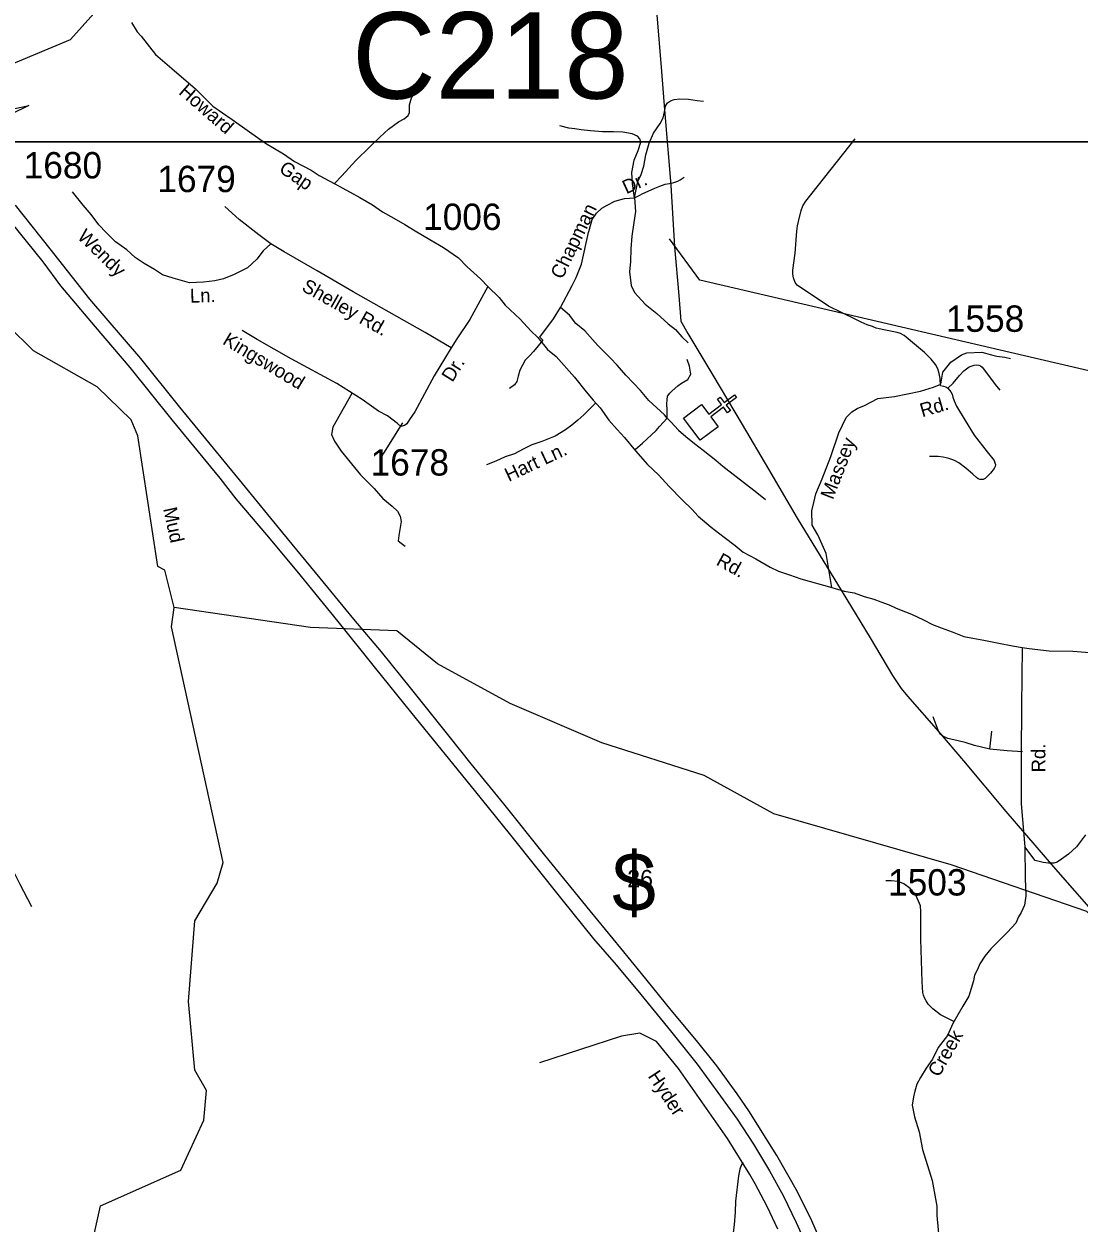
# Model space of a CAD drawing. Extents: x 884530 to 1028605, y 526725 to 653634.
# Drawn here: x 965416 to 970419, y 603462 to 609149 of the extents above; entities that cross this region are included whole.
import ezdxf

# ---------------------------------------------------------------- set-up
doc = ezdxf.new("R2010")
doc.units = 0
for name, color, linetype in [('Exist Cultural Church CELL', 7, 'Continuous'), ('Exist Hydrographic Creek Single Shore', 7, 'Continuous'), ('Exist Hydrographic Creek Single Shore Label', 7, 'Continuous'), ('Exist Road Non-System Type 51', 7, 'Continuous'), ('Exist Road Non-System Type 51 Label', 7, 'Continuous'), ('Exist Road Primary Interstate Divided Center Attributed', 7, 'Continuous'), ('Exist Road Primary Interstate Shield CELL', 7, 'Continuous'), ('Exist Road Primary US Service Attributed', 7, 'Continuous'), ('Exist Road Secondary Structure Culvert Attributed CELL', 7, 'Continuous'), ('Exist Road Secondary Structure Culvert Number Label', 7, 'Continuous'), ('Exist Road Secondary Type 51 Attributed', 7, 'Continuous'), ('Exist Road Secondary Type 51 Label', 7, 'Continuous'), ('Exist Road Secondary Type 51 Number Label', 7, 'Continuous'), ('Exist Utilities Electrical Transmission Line', 7, 'Continuous'), ('Map Preparation Inset Cut Line', 7, 'Continuous')]:
    doc.layers.add(name, color=color, linetype=linetype)

msp = doc.modelspace()

# ---------------------------------------------------------------- linework, layer by layer
at = {"layer": 'Exist Cultural Church CELL'}
msp.add_lwpolyline([(968628.8, 607343.7), (968663, 607298.2), (968724, 607343.8), (968704.8, 607369.4), (968717.6, 607379), (968736.8, 607353.4), (968784.9, 607389.5), (968794.5, 607376.7), (968746.4, 607340.6), (968765.6, 607315), (968752.8, 607305.4), (968733.6, 607331), (968672.7, 607285.4), (968707.1, 607239.1), (968621.9, 607175.3), (968543.6, 607279.8)], close=True, dxfattribs=at)
at = {"layer": 'Exist Hydrographic Creek Single Shore'}
for points in [[(964675.9, 608516.9), (964711, 608565.4), (965025.5, 608676.1), (965245.3, 608880.6), (965307.5, 608938), (965637.6, 609075.7), (965900, 609369.1), (966164.1, 609590.1)], [(966128, 606380.8), (966084, 606558.9), (966051.3, 606576), (965956.1, 607194.9), (965925.2, 607271), (965763.8, 607428.5), (965461.3, 607598.6), (965340.4, 607719.2), (965252.7, 608078.7), (965165.5, 608208.4), (964870.4, 608358.8), (964675.9, 608516.9)], [(974874.1, 602609.3), (974849.6, 602756.3), (974872.3, 602783.3), (974828.6, 602882.3), (974786.6, 603057.4), (974736.6, 603266.3), (974667.7, 603589.5), (974611.7, 603904.6), (974429.8, 604142.7), (974282.9, 604366.8), (974184.9, 604548.8), (973800.1, 604835.9), (973639.4, 605039.5), (973288.5, 605655.3), (973055.9, 605922.5), (972672.3, 606235.1), (972296.9, 606565.3), (971978.3, 606804.4), (971716.6, 606941), (971443.6, 607134.6), (971284.3, 607328.1), (971211.6, 607329.9), (968620.4, 607934.1), (968477.1, 608130.6)], [(965698.9, 603181.5), (965779.1, 603542.7), (966160.7, 603712.1), (966269, 603949.5), (966282.1, 604090.4), (966227, 604186.7), (966196.6, 604512.2), (966226.7, 604895.5), (966332.9, 605073.8), (966361.3, 605171.8), (966116.5, 606289.2), (966128, 606380.8)], [(971614.1, 604112.6), (970746.8, 604670.1), (970455.8, 604938.5), (969813.2, 605160.1), (968971.9, 605403.3), (968641.6, 605584.1), (968155.6, 605740), (967721.5, 605925.4), (967376.6, 606114.1), (967183.4, 606270), (966775.1, 606285.8), (966128, 606380.8)]]:
    msp.add_lwpolyline(points, dxfattribs=at)
at = {"layer": 'Exist Road Non-System Type 51'}
for p, q in [((967862.3, 607663.3), (967876.7, 607649.6)), ((969996.2, 605708.8), (970006, 605794.4))]:
    msp.add_line(p, q, dxfattribs=at)
for points in [[(966890.3, 608393.4), (966922.7, 608429.5), (966990.5, 608501.2), (967057, 608567.7), (967103.9, 608611.6), (967144.5, 608650.1), (967191.5, 608684.4), (967218.2, 608699.4), (967237.3, 608714.8), (967243.8, 608730.1), (967245, 608766), (967250.2, 608787.7), (967255.3, 608801.7), (967261.6, 608810.8), (967275.8, 608817.1)], [(968310.4, 608325.2), (968326.2, 608402.2), (968342.3, 608435.2), (968355.9, 608474.3), (968364.2, 608528.5), (968381.3, 608584.5), (968400.6, 608630.6), (968433.2, 608676.7), (968446.7, 608703.6), (968453.4, 608732.4), (968458.2, 608759.3), (968467.9, 608774.7), (968482.2, 608784.3), (968498.5, 608791), (968526.4, 608793.9), (968567.7, 608792.9), (968609, 608786.2), (968637.8, 608783.3)], [(968310.4, 608325.2), (968301, 608393.2), (968298, 608445.3), (968310.3, 608503.4), (968329, 608548.6), (968340.5, 608589.3), (968336.2, 608604.6), (968326.1, 608616.4), (968299.7, 608627.7), (968256.5, 608635.4), (968211.3, 608637.3), (968159.5, 608638.3), (968101.8, 608642.1), (968058.7, 608646.9), (968027.9, 608651.7), (967999.1, 608654.6), (967957.8, 608666.1)], [(969762.5, 607433.8), (969759.9, 607468.1), (969755.9, 607491.9), (969749.3, 607513), (969738.1, 607533.5), (969718.3, 607559.9), (969686, 607591.6), (969649, 607623.3), (969589, 607670.8), (969571.8, 607680.7), (969557.3, 607685.9), (969493.2, 607699.1), (969470.7, 607703.4), (969457.5, 607706.4), (969439.1, 607713.7), (969414.7, 607722.9), (969386.3, 607735.4), (969361.3, 607747.3), (969231.2, 607810.7), (969082.1, 607910.3), (969072.8, 607922.2), (969064.3, 607945.3), (969061.6, 607963.1), (969062.2, 607982.2), (969072.8, 608061.4), (969081.1, 608165.8), (969084.7, 608192.1), (969088.1, 608212.2), (969101.3, 608264.6), (969109.8, 608287.2), (969123.2, 608308.4), (969358, 608604.3)], [(968310.4, 608325.2), (968334, 608336.3), (968351.4, 608345.2), (968375.2, 608355.8), (968407.6, 608369.9), (968431.6, 608380.3), (968457.1, 608388.7), (968477.8, 608393.2), (968497.9, 608397.4), (968516.9, 608403.7), (968527.2, 608409.3), (968537.2, 608415.9), (968546.9, 608423)], [(967959.5, 607804.8), (968015.7, 607909.5), (968035.2, 607946.3), (968060.4, 608010.3), (968093.3, 608159.9), (968094.7, 608165.6), (968097.3, 608176.2), (968110.8, 608221.3), (968130.3, 608251.2), (968155.6, 608275.3), (968181.6, 608290.5), (968217.6, 608308.6), (968263.4, 608322.1), (968310.4, 608325.2)], [(968310.4, 608325.2), (968316.3, 608260.5), (968308.5, 608208.1), (968298.9, 608142.1), (968293.1, 608082.1), (968292.3, 608023.1), (968287.2, 607973.4), (968295.8, 607908.3), (968311.8, 607876.2), (968361.6, 607820.7), (968417.2, 607775.6), (968471.5, 607727.2), (968506.2, 607700.2), (968534.9, 607665.3), (968565, 607636.9)], [(967862.3, 607663.3), (967927, 607751.1), (967959.5, 607804.8)], [(968466.5, 607278.9), (968453.9, 607295.8), (968378.4, 607362.6), (968339.6, 607411.1), (968306.6, 607446), (968270, 607483.6), (968229.1, 607531.3), (968195.2, 607566.2), (968163.2, 607599.2), (968137.9, 607624.4), (968112.7, 607653.1), (968075.9, 607694.2), (968033.3, 607729.1), (968002.2, 607767.9), (967959.5, 607804.8)], [(967876.7, 607649.6), (967831.6, 607595.4), (967813.9, 607574.6), (967792.5, 607554.6), (967767.1, 607507.6), (967759.1, 607478.7), (967752.6, 607453.4), (967741.8, 607436.9), (967718.7, 607419.6)], [(968466.5, 607278.9), (968465.6, 607318), (968463.7, 607347), (968465.6, 607366), (968468, 607384), (968479.3, 607398.6), (968489, 607409.1), (968516, 607432.5), (968533.5, 607446), (968564.5, 607463.4), (968578.1, 607488.6), (968572.3, 607525.5), (968560.6, 607558.5)], [(969797.4, 607421.9), (969822, 607446.2), (969852.9, 607481.6), (969872.7, 607503.8), (969897.2, 607522.9), (969921.6, 607531.5), (969934.7, 607532.8), (969944, 607530.9), (969951.2, 607528.2), (969959.2, 607521.6), (970027.1, 607431.9), (970037, 607420), (970043.6, 607412)], [(966971.2, 607396.3), (966880.6, 607236.7), (966873.9, 607201.4), (966888.2, 607171), (966919.8, 607122.4), (967011.8, 607011.1), (967076.2, 606945.8), (967117.3, 606898.7), (967161.4, 606862.2), (967187.3, 606837.7), (967200.1, 606814.3), (967205.5, 606789.2), (967193.7, 606722.3), (967190.3, 606697.9), (967204, 606685.8), (967223.7, 606672.1)], [(969797.4, 607421.9), (969811.4, 607404.8), (969816.6, 607392.9), (969821.2, 607379.1), (969827.1, 607361.9), (969837.1, 607336.8), (969879.3, 607268.8), (969922.4, 607198.6), (969983, 607120), (970016.5, 607077.9), (970020.4, 607067.8), (970022.4, 607058.9), (970021, 607050.7), (970016.1, 607040), (969999.6, 607018.8), (969973.2, 606993.9), (969964.6, 606988.8), (969956.3, 606987.7), (969948.3, 606988.5), (969940.9, 606992.1), (969932.5, 606998.6), (969915.6, 607013.3), (969882.5, 607042.1), (969848.6, 607067.4), (969828.2, 607078.2), (969815.5, 607083.2), (969801.8, 607087.6), (969789.5, 607091.1), (969774.5, 607094.4), (969751, 607097.2), (969729, 607097.6), (969709.7, 607096.9)], [(969762.5, 607433.8), (969775.7, 607431.9), (969787.6, 607427.9), (969797.4, 607421.9)], [(968128.3, 607352.9), (968070.1, 607294.8), (968042.9, 607269.5), (968013.2, 607245.5), (967984.3, 607224.2), (967934.3, 607193.9), (967872.3, 607168.6), (967823.8, 607153.1), (967783.2, 607132), (967742.4, 607110.9), (967697.9, 607096), (967653.3, 607075.3), (967608.6, 607058.4)], [(967211.7, 607257.4), (967121.4, 607113.4), (967110.5, 607092.7), (967102.9, 607072.2)], [(968315.9, 607132.9), (968349.3, 607161), (968413.3, 607221.6), (968429.8, 607239.9), (968466.5, 607278.9)], [(968466.5, 607278.9), (968482.7, 607262.1), (968520.4, 607222.8), (968553.8, 607192.9), (968594.9, 607159.6), (968636.5, 607127.2), (968666.7, 607104), (968696.4, 607080.1), (968729.9, 607051.9), (968890.8, 606926.7), (968932.7, 606892.9)], [(969996.2, 605708.8), (969923.1, 605725.9), (969878.5, 605741.1), (969846.2, 605748.6), (969796.9, 605760), (969773.2, 605770.5), (969759, 605781.8), (969750.5, 605799.9), (969726.8, 605863.4)], [(970150.8, 605696.2), (970078.7, 605702.1), (969996.2, 605708.8)], [(970449.4, 605303), (970407.5, 605246.4), (970368.4, 605211.8), (970335.5, 605186.9), (970315, 605173.7), (970298.7, 605168.2), (970274.7, 605169.1), (970248.7, 605171.8), (970211.1, 605181.2), (970161.6, 605245.9)], [(965326.2, 605201.1), (965360.9, 605141.9), (965381.5, 605101.2), (965394.3, 605071.4), (965452.2, 604962.4)], [(969828.8, 604416.2), (969762.4, 604448.7), (969726.3, 604477.8), (969703.3, 604499.3), (969693.8, 604514.8), (969686.2, 604530), (969681.2, 604543.1), (969678, 604555.6), (969675.6, 604606.3), (969669.5, 604808.7), (969669.5, 604938), (969666.6, 604965.7), (969658.3, 604988.7), (969644.3, 605016.5), (969617.8, 605048.8), (969587.4, 605071), (969561.4, 605082.1), (969528.1, 605085.4), (969503.6, 605084.2)], [(968825.5, 603749.2), (968816.9, 603733.6), (968810.7, 603716.2), (968804.7, 603685.1), (968789.9, 603565.5), (968789.1, 603513.5), (968783.8, 603452.9), (968777.8, 603403.5), (968771.7, 603366.3), (968762.1, 603332.7), (968753, 603277.9), (968741.1, 603218.9), (968728.7, 603165.2), (968716.6, 603116.2), (968705.1, 603067.9), (968702.4, 603055.7), (968699.8, 603043.3), (968697.1, 603030.7)]]:
    msp.add_lwpolyline(points, dxfattribs=at)
at = {"layer": 'Exist Road Primary Interstate Divided Center Attributed'}
for points in [[(969227.4, 603297.5), (969151.4, 603471.2), (969083.6, 603610.1), (968986.1, 603782.2), (968893.5, 603931), (968857.1, 603988.9), (968797.6, 604074.9), (968701.7, 604207.2), (968605.8, 604328), (968485.1, 604471.9), (968344.6, 604645.5), (968245.7, 604765.5), (968100.2, 604942.4), (967885.3, 605207.1), (967691.9, 605450.2), (967536.5, 605640.4), (967432.3, 605771.1), (967248.8, 606001), (967111.6, 606171.4), (966981, 606326.3), (966820.6, 606519.9), (966643.7, 606734.9), (966451.9, 606969.7), (966156, 607332), (965970.8, 607561.9), (965727.8, 607844.7), (965540.9, 608082.9), (965375.6, 608289.6)], [(965354.1, 608208.6), (965506.2, 608021.7), (965589, 607907.7), (965753.9, 607712.3), (965917.9, 607520.5), (966117.9, 607270.8), (966344.4, 606994.6), (966420.5, 606897), (966566, 606726.6), (966709.8, 606552.9), (966904.9, 606314.8), (967076.8, 606100.2), (967255.4, 605878.6), (967551.3, 605514.7), (967723.3, 605301.4), (967966.3, 604995.4), (968116.8, 604810.1), (968223.9, 604686.9), (968341.3, 604546.3), (968481.8, 604372.6), (968607.5, 604215.5), (968718.2, 604063.3), (968797.6, 603954.2), (968875.3, 603835.1), (968951.4, 603709.4), (969015.8, 603592), (969077, 603464.6), (969148.1, 603307.5)]]:
    msp.add_lwpolyline(points, dxfattribs=at)
at = {"layer": 'Exist Road Primary US Service Attributed'}
msp.add_lwpolyline([(968991.4, 603432.8), (968939.7, 603539.9), (968883.3, 603647.8), (968858.6, 603691.9), (968751.8, 603862.6), (968520.2, 604194.9), (968415.6, 604322.1), (968336.3, 604362.9), (968249.1, 604348.6), (967860.4, 604221.8)], dxfattribs=at)
at = {"layer": 'Exist Road Secondary Structure Culvert Attributed CELL'}
msp.add_lwpolyline([(965439.3, 608761.9), (964720.9, 608410), (965167.1, 609074), (965022.3, 608672.9)], close=True, dxfattribs=at)
at = {"layer": 'Exist Road Secondary Type 51 Attributed'}
for points in [[(965925.6, 609156.1), (965952.8, 609112.8), (965972.7, 609091), (966040, 609004.3), (966117.7, 608937.5), (966230.2, 608841.1), (966257.5, 608813.8), (966312.1, 608759.1), (966403.2, 608696.9), (966485.2, 608638), (966561.8, 608583.4), (966647.6, 608532.7), (966699.4, 608497.3), (966777.5, 608456.6), (966816.3, 608431), (966889.5, 608391.3), (966963.5, 608351.2), (967008.8, 608325.7), (967069, 608290.6), (967117, 608258), (967169.9, 608228.1), (967221.4, 608198.4), (967270.4, 608168.7), (967341.4, 608126.6), (967405.4, 608088.3), (967476.2, 608039.6), (967517.1, 607997.3), (967581.1, 607939.6), (967615.2, 607903.3)], [(966586.1, 608106.5), (966550.8, 608073.8), (966520.5, 608033.9), (966476.8, 607992.9), (966412.6, 607960.9), (966362, 607940.7), (966321.2, 607930.1), (966267.5, 607923.8), (966201.5, 607922.1), (966123.2, 607943.8), (966072.7, 607958.8), (966035.8, 607984.7), (965986.4, 608013.4), (965943.4, 608040.9), (965903.4, 608078.7), (965849.9, 608116.2), (965805.3, 608159.7), (965770.5, 608197), (965734.3, 608246.1), (965697.7, 608289.5), (965645.8, 608353.3)], [(966586.1, 608106.5), (966530.1, 608149.8), (966437.3, 608222.2), (966369, 608283.7)], [(967442.4, 607612.9), (967317.8, 607685.1), (967147.1, 607783), (966976.4, 607879), (966805.8, 607978.9), (966650.7, 608068.4), (966586.1, 608106.5)], [(967615.2, 607903.3), (967529.9, 607747.4), (967469.3, 607656.4), (967442.4, 607612.9)], [(967615.2, 607903.3), (967669, 607852.2), (967697.5, 607815.9), (967769.3, 607749.4), (967820.1, 607694.1), (967852.1, 607662), (967898.6, 607605.7), (967940.4, 607571.3), (968027.1, 607474.4), (968082.7, 607404.4), (968115.3, 607365.2), (968148, 607328.1), (968190.1, 607270.6), (968228.5, 607225.3), (968263.2, 607187.9), (968315.1, 607124.1), (968372.9, 607060.1), (968424.9, 607010.1), (968476.2, 606954.6), (968538, 606890.5), (968582.9, 606847.8), (968613.7, 606814.7), (968674.1, 606762.7), (968736.5, 606715.4), (968787.7, 606674.8), (968826.8, 606644), (968885.8, 606612.1), (968954.2, 606572.3), (968993.3, 606553.3), (969046, 606536), (969099.3, 606516.8), (969246, 606476.5)], [(967442.4, 607612.9), (967361.3, 607480.5), (967269.4, 607309.1), (967244.9, 607273.6), (967231.2, 607253.1), (967220.3, 607244.9), (967203.8, 607239.3), (967187.5, 607254.4), (967139.7, 607290), (967096.7, 607311.9), (967019.8, 607367.3), (966900.2, 607444.5), (966682.5, 607561.5), (966521.5, 607652), (966450.9, 607694.5)], [(969246, 606476.5), (969219.7, 606638.1), (969182.6, 606723.4), (969179.9, 606726.3), (969154.3, 606771.2), (969152.1, 606839.5), (969162.1, 606879), (969171.4, 606920.8), (969201.2, 606991.1), (969241.8, 607097.9), (969280.6, 607209.3), (969315.1, 607282.1), (969342.1, 607310.2), (969354.9, 607316.6), (969367, 607325), (969402.4, 607340), (969465.5, 607372.9), (969543.9, 607382.3), (969666.7, 607407.9), (969729.4, 607425.9), (969763.9, 607440.6), (969772.9, 607497.2), (969810.7, 607544.9), (969861.7, 607580.1), (969886.1, 607589.2), (969957.9, 607591.8), (970004, 607579.1), (970029.9, 607574.2), (970066.8, 607568.4), (970094.5, 607561.9)], [(969246, 606476.5), (969305.8, 606459.4), (969352.7, 606450.9), (969399.7, 606433.8), (969446.6, 606421), (969478.7, 606408.1), (969519.2, 606393.2), (969551.2, 606378.2), (969596, 606361.2), (969624.8, 606350.3), (969681.4, 606322.7), (969724.1, 606301.4), (969765.9, 606284.8), (969818, 606266.4), (969873.4, 606244.5), (969915.5, 606236.2), (969967.1, 606226.4), (970038.6, 606211.9), (970104.2, 606199.6), (970150, 606192.1)], [(970150, 606192.1), (970181.9, 606186.9), (970277.5, 606175.5), (970389.5, 606173.7), (970489.2, 606166.7), (970551, 606170.4), (970629.4, 606173.8), (970693.4, 606184.5), (970791.5, 606214.4), (970870.5, 606240), (970951.6, 606269.9), (970993.3, 606286.7), (971071.8, 606318.7), (971125.2, 606339.6), (971189.6, 606365.7)], [(970150, 606192.1), (970146.4, 605913.9), (970144.4, 605683.9), (970144.3, 605449.8), (970161.6, 605245.9), (970163.5, 605097.9), (970167.2, 605013.6), (970159.7, 604968.7), (970144.7, 604934.9), (970132.1, 604913.8), (970118.5, 604884.3), (970079.2, 604841.2), (970000.6, 604762.6), (969972.5, 604727), (969948.3, 604690.9), (969937.1, 604664.6), (969924, 604636.5), (969918.4, 604610.3), (969907.1, 604574.7), (969895.9, 604537.2), (969867.8, 604490.4), (969821, 604407.9), (969794.8, 604351.7), (969751.7, 604293.7), (969723.6, 604239.3), (969693.7, 604196.2), (969667.5, 604151.3), (969649.8, 604120.8), (969640.7, 604087.1), (969633.8, 604059.5), (969628.1, 604020.1), (969639.4, 603965.8), (969661.1, 603894.8), (969676.2, 603810.3), (969721.8, 603663.3), (969744.2, 603541.6), (969744.2, 603497.7), (969757.5, 603361.2)]]:
    msp.add_lwpolyline(points, dxfattribs=at)
at = {"layer": 'Exist Utilities Electrical Transmission Line'}
msp.add_lwpolyline([(968415.4, 609212.1), (968439.4, 608923.1), (968453.1, 608742.6), (968482.8, 608385.3), (968500.7, 608092.4), (968520.8, 607861.6), (968530.6, 607739.1), (968564.6, 607681.8), (968681.9, 607483.8), (968821.8, 607248.7), (968946.6, 607038.2), (969082.5, 606805.4), (969296.5, 606455.7), (969429.2, 606237), (969535, 606059.2), (969575, 605997.8), (969605.7, 605960.8), (969751.9, 605793.6), (969871.3, 605653.3), (970071.2, 605414.3), (970307.7, 605139.8), (970656.2, 604741.5)], dxfattribs=at)
at = {"layer": 'Map Preparation Inset Cut Line'}
for points in [[(929019.7, 608590.9), (973281.3, 608590.9), (973281.3, 635645.7), (929019.7, 635645.7)], [(985850.1, 565640.1), (985850.1, 581125.7), (1003401.7, 581125.7), (1003401.7, 608590.9), (929019.7, 608590.9), (929019.7, 565640.1)]]:
    msp.add_lwpolyline(points, close=True, dxfattribs=at)

# ---------------------------------------------------------------- texts
at = {"layer": 'Exist Hydrographic Creek Single Shore Label'}
msp.add_text('Mud', height=65.62, rotation=282.3534, dxfattribs=at).set_placement((966075.8, 606849.8))
msp.add_text('Mud', height=65.62, rotation=282.3534, dxfattribs=at).set_placement((966075.8, 606849.8))
at = {"layer": 'Exist Road Non-System Type 51 Label'}
for s, rotation, p in [('Dr.', 24.5204, (968272.3, 608341.2)), ('Chapman', 64.1269, (967968.5, 607934.3)), ('Hart Ln.', 25.1511, (967715, 606976.2))]:
    msp.add_text(s, height=65.62, rotation=rotation, dxfattribs=at).set_placement(p)
at = {"layer": 'Exist Road Primary Interstate Shield CELL'}
for s, height, p in [('$', 278.9, (968205, 604939.6)), ('26', 82.02, (968276.5, 605054.5))]:
    msp.add_text(s, height=height, dxfattribs=at).set_placement(p)
at = {"layer": 'Exist Road Secondary Structure Culvert Number Label'}
msp.add_text('C218', height=410.1, dxfattribs=at).set_placement((966972.2, 608795.1))
at = {"layer": 'Exist Road Secondary Type 51 Label'}
for s, height, rotation, p in [('Howard', 65.62, 318.9594, (966146.2, 608820.7)), ('Gap', 65.62, 325.4167, (966620.7, 608450.8)), ('Wendy', 65.62, 315.6682, (965665.4, 608135.8)), ('Shelley Rd.', 65.617, 330.6327, (966728.4, 607886.8)), ('Ln.', 65.62, 1.4497, (966203.9, 607827.1)), ('Kingswood', 65.62, 328.8926, (966353.6, 607634)), ('Dr.', 65.62, 57.85, (967447.4, 607446.4)), ('Rd.', 65.62, 16.1543, (969675.4, 607283.4)), ('Massey', 65.62, 68.6083, (969251.5, 606889.5)), ('Rd.', 65.62, 331.3264, (968693.9, 606585.8)), ('Rd.', 65.62, 89.9731, (970259.2, 605599.1)), ('Creek', 65.62, 60.3347, (969754.9, 604149.7)), ('Hyder', 65.62, 303.3309, (968372.1, 604158))]:
    msp.add_text(s, height=height, rotation=rotation, dxfattribs=at).set_placement(p)
at = {"layer": 'Exist Road Secondary Type 51 Number Label'}
for s, p in [('1680', (965414.8, 608416.8)), ('1679', (966048.7, 608351.7)), ('1006', (967308.8, 608172.2)), ('1558', (969787.4, 607689)), ('1678', (967059.7, 607007.2)), ('1503', (969513.6, 605015.1))]:
    msp.add_text(s, height=125, dxfattribs=at).set_placement(p)

doc.saveas('drawing.dxf')
